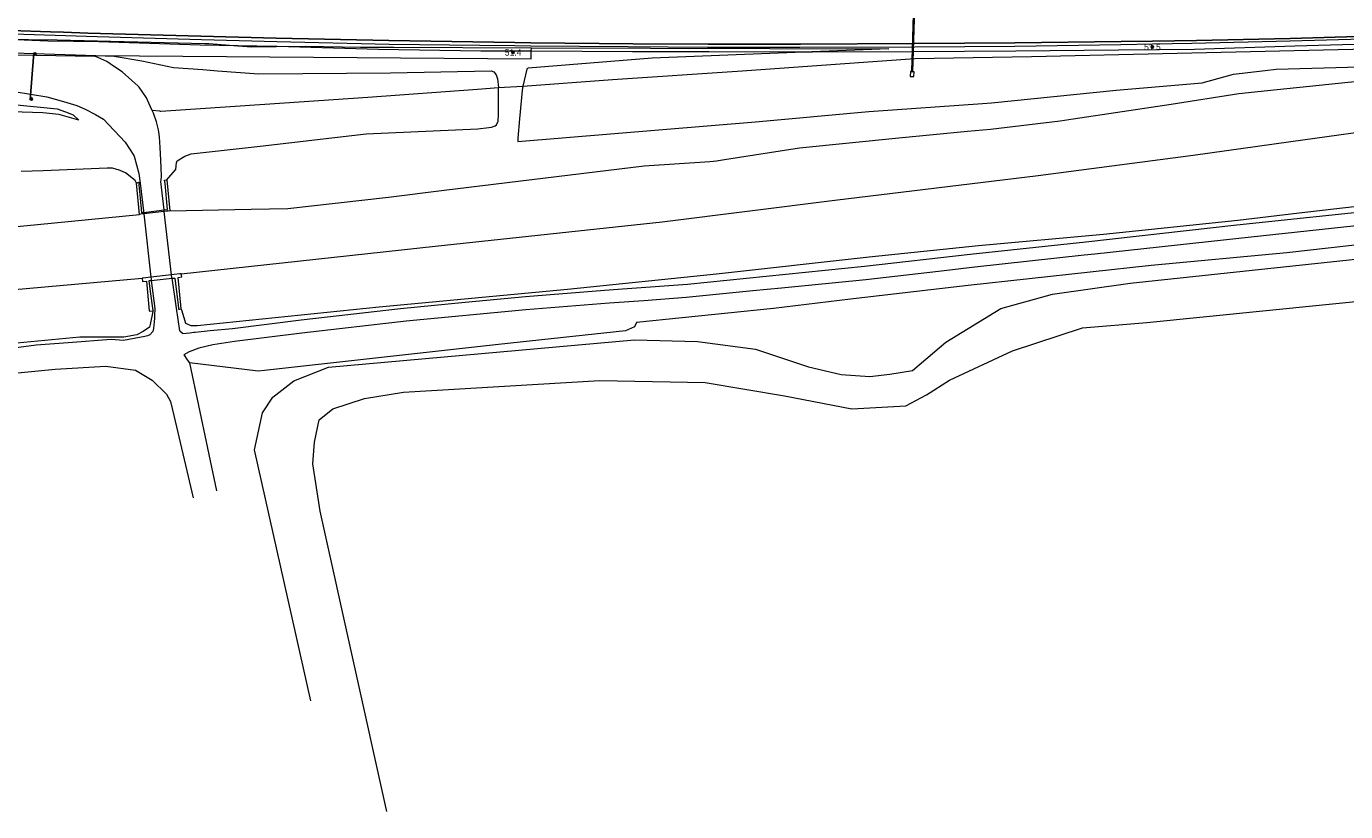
# Model space of a CAD drawing. Header units: metres. Extents: x 169249 to 194689, y 406250 to 412203.
# Tile 437 of 442: x 193852 to 194059, y 411595 to 411718. Entities that reach past the tile are written whole.
import ezdxf
from ezdxf.enums import TextEntityAlignment as Align

# ---------------------------------------------------------------- set-up
doc = ezdxf.new("R2010")
doc.units = ezdxf.units.M
doc.layers.get('0').update_dxf_attribs({"linetype": 'CONTINUOUS'})
for name, color, linetype, lineweight in [('BGT_NLCS_N264$0$B-WE-BV-GELEIDECONSTRUCTIE-G', 252, 'CONTINUOUS', 18), ('BGT_NLCS_N264$0$B-WE-FV-FAUNAPASSAGE-GV', 252, 'CONTINUOUS', 18), ('BGT_NLCS_N264$0$B-WE-FV-GELEIDING_WILDRASTER-G', 252, 'CONTINUOUS', 18), ('BGT_NLCS_N264$0$B-WE-GW-TALUD_KRUIN-G', 252, 'CONTINUOUS', 18), ('BGT_NLCS_N264$0$B-WE-GW-TALUD_TEEN-G', 252, 'CONTINUOUS', 18), ('BGT_NLCS_N264$0$B-WE-GW-WATERGANG_INSTEEK-G', 252, 'CONTINUOUS', 18), ('BGT_NLCS_N264$0$B-WE-GW-WATERGANG_WATERLIJN-G', 252, 'CONTINUOUS', 18), ('BGT_NLCS_N264$0$B-WE-IE-TERREINAFSCHEIDING_KUNSTMATIG_MUUR-G', 252, 'BGT_NLCS_N264$0$IE-TERREINAFSCHEIDING-KUNSTMATIG-DICHT', 18), ('BGT_NLCS_N264$0$B-WE-OG-TOPOGRAFIE_CULTUURSCHEIDING-G', 252, 'CONTINUOUS', 18), ('BGT_NLCS_N264$0$B-WE-OG-TOPOGRAFIE_TERREIN_GROEN-GV', 252, 'CONTINUOUS', 18), ('BGT_NLCS_N264$0$B-WE-OG-TOPOGRAFIE_WEG_BERM-GV', 252, 'CONTINUOUS', 18), ('BGT_NLCS_N264$0$B-WE-OG-TOPOGRAFIE_WEG_RIJWEG-GV', 252, 'CONTINUOUS', 18), ('BGT_NLCS_N264$0$B-WE-OG-TOPOGRAFIE_WEG_RIJWIELPAD-G', 252, 'CONTINUOUS', 18), ('BGT_NLCS_N264$0$B-WE-OG-TOPOGRAFIE_WEG_VERHARD-G', 252, 'CONTINUOUS', 18), ('X-XX-AL-REFERENTIE-G', 7, 'CONTINUOUS', 18)]:
    doc.layers.add(name, color=color, linetype=linetype, lineweight=lineweight)
for name, color, linetype in [('BGT_NLCS_N264$0$B-WE-IE-MEUBILAIR_WEGMEUBILAIR-S', 252, 'CONTINUOUS'), ('BGT_NLCS_N264$0$B-WE-VW-BEWEGWIJZERING_DRAAGCONSTRUCTIE_PORTAAL_POER-G', 252, 'CONTINUOUS'), ('BGT_NLCS_N264$0$B-WE-VW-MARKERING-G', 252, 'CONTINUOUS'), ('BGT_NLCS_N264$0$Label_Puntobject', 252, 'CONTINUOUS')]:
    doc.layers.add(name, color=color, linetype=linetype)
doc.styles.add('BGT_NLCS_N264$0$STANDARD', font='txt')
doc.linetypes.add('BGT_NLCS_N264$0$IE-TERREINAFSCHEIDING-KUNSTMATIG-DICHT', pattern='A,8,-1,[82,NLCS.SHX,S=0.75,R=90,X=0,Y=0],-1', length=10)

# ---------------------------------------------------------------- blocks, each defined once
blk = doc.blocks.new('BGT_NLCS_N264$0$SIE-WEG_PAAL_ALGEMEEN_TYPE_01-SO')
h = blk.add_hatch(color=256)
edge = h.paths.add_edge_path()
edge.add_arc((0, 0), 0.188, 0, 360)
at = {"ltscale": 0.5}
blk.add_circle((0, 0), 0.188, dxfattribs=at)
blk = doc.blocks.new('BGT_NLCS_N264$0$SIE-WEG_PAAL_ALGEMEEN_TYPE_02-SO')
at = {"ltscale": 0.5}
h = blk.add_hatch(color=256, dxfattribs=at)
h.paths.add_polyline_path([(0, 0), (0.1875, 0, 0.41421356), (0, 0.1875)])
h.paths.add_polyline_path([(0, -0.1875), (0, 0), (-0.1875, 0, 0.41421356)])
for p, q in [((-0.1875, 0), (0.1875, 0)), ((0, -0.1875), (0, 0.1875))]:
    blk.add_line(p, q, dxfattribs=at)
blk.add_circle((0, 0), 0.1875, dxfattribs=at)
blk = doc.blocks.new('BGT_NLCS_N264')
at = {"layer": 'BGT_NLCS_N264$0$B-WE-BV-GELEIDECONSTRUCTIE-G'}
blk.add_line((193890.96, 411714.92, 13.15), (193884.92, 411715.04, 13.13), dxfattribs=at)
for points in [[(194318.32, 411732.04, 19.13), (194314.42, 411731.52, 19.1), (194298.43, 411729.98, 18.95), (194282.46, 411728.42, 18.77), (194266.61, 411726.94, 18.66), (194250.58, 411725.62, 18.54), (194234.71, 411724.34, 18.42), (194218.74, 411723.13, 18.3), (194202.69, 411722.02, 18.09), (194186.8, 411720.96, 17.92), (194170.85, 411719.97, 17.74), (194154.85, 411719, 17.5), (194138.85, 411718.2, 17.29), (194122.92, 411717.46, 17.12), (194106.82, 411716.8, 16.91), (194090.88, 411716.18, 16.68), (194074.98, 411715.66, 16.5), (194050.71, 411714.97, 16.09), (194034.97, 411714.48, 15.86), (194023.07, 411714.38, 15.62), (194006.97, 411714.22, 15.33), (193990.84, 411714.11, 14.97), (193975.07, 411714.03, 14.64), (193973.64, 411714.03, 14.62)], [(193884.92, 411715.04, 13.13), (193879.04, 411715.16, 13.11), (193863.1, 411715.68, 13.07), (193855.13, 411715.78, 13.06), (193847.59, 411716.09, 13.05)], [(193930.95, 411714.19, 13.85), (193923.03, 411714.19, 13.7), (193907.01, 411714.47, 13.4), (193891.07, 411714.92, 13.15), (193890.96, 411714.92, 13.15)], [(193973.64, 411714.03, 14.62), (193958.88, 411714.08, 14.38), (193946.83, 411714.11, 14.09), (193931.05, 411714.19, 13.86), (193930.95, 411714.19, 13.85)]]:
    blk.add_polyline3d(points, dxfattribs=at)
at = {"layer": 'BGT_NLCS_N264$0$B-WE-FV-FAUNAPASSAGE-GV'}
blk.add_polyline3d([(193990.58, 411711, 13.95), (193990.82, 411710.98, 13.95), (193991.47, 411732.5, 13.81), (193991.23, 411732.48, 13.75), (193990.58, 411711, 13.95)], dxfattribs=at)
at = {"layer": 'BGT_NLCS_N264$0$B-WE-FV-GELEIDING_WILDRASTER-G'}
blk.add_line((193925.8, 411708.48, 11.78), (193929.62, 411708.71, 12.99), dxfattribs=at)
for points in [[(193929.62, 411708.71, 12.99), (193943.71, 411709.74, 13.48), (193964.01, 411711.11, 13.92), (193991.11, 411713.07, 14.8), (194009.4, 411713.37, 15.27), (194032.26, 411713.89, 15.77), (194062.12, 411714.58, 16.28), (194095.08, 411715.24, 16.86), (194101.41, 411715.45, 16.92), (194120.55, 411716.1, 17.11), (194139.57, 411716.73, 17.29), (194187.76, 411718.23, 17.85), (194195.54, 411718.73, 17.91), (194215.41, 411719.89, 18), (194241.11, 411721.4, 18.18), (194274.11, 411724.05, 18.37)], [(193872.68, 411704.8, 10.96), (193872.86, 411704.81, 10.96), (193889.15, 411705.89, 10.95), (193905.31, 411707, 11.11), (193922.54, 411708.26, 11.54), (193925.8, 411708.48, 11.78)]]:
    blk.add_polyline3d(points, dxfattribs=at)
at = {"layer": 'BGT_NLCS_N264$0$B-WE-GW-TALUD_KRUIN-G'}
for points in [[(193783.09, 411712.32, 12.94), (193786.06, 411710.98, 12.92), (193787.81, 411710.54, 12.86), (193790.14, 411709.95, 12.78), (193792.6, 411709.44, 12.61), (193796.34, 411709.1, 12.52), (193805.94, 411708.8, 12.37), (193807.07, 411708.75, 12.35), (193824.1, 411708.13, 12.02), (193840.32, 411706.82, 11.61), (193841.99, 411706.68, 11.57), (193849.74, 411705.82, 11.32), (193856.61, 411705.14, 11.1), (193857.88, 411704.67, 11.06), (193859.08, 411704.22, 11.02), (193859.98, 411703.4, 10.93)], [(193874.28, 411689.14, 15.65), (193887.04, 411689.39, 15.96), (193892.78, 411689.5, 16.1), (193908.55, 411691.32, 16.21), (193917.29, 411692.39, 16.3), (193948.64, 411696.21, 16.62), (193958.97, 411696.91, 16.62), (193960.03, 411696.99, 16.62), (193961.24, 411697.18, 16.63), (193973.04, 411699.05, 16.81), (193988.59, 411700.62, 16.95), (193999.37, 411701.63, 17.02), (194002.99, 411701.97, 17.05), (194013.91, 411703.26, 17.11), (194015.98, 411703.57, 17.12), (194031.33, 411705.87, 17.15), (194041.95, 411707.54, 17.16), (194046.46, 411708.01, 17.2), (194065.7, 411710.02, 17.36), (194071.96, 411710.25, 17.3), (194080.64, 411710.57, 17.21)], [(193876.05, 411679.27, 15.62), (193915.89, 411683.61, 15.83), (193951.47, 411687.44, 16.14), (193978.58, 411690.81, 16.25), (194010.44, 411694.7, 16.5), (194034.8, 411697.88, 16.29), (194050.11, 411700.01, 16.56), (194084.73, 411704.82, 17.16), (194112.22, 411707.8, 17.34)], [(193929.62, 411708.71, 12.99), (193929.55, 411708.03, 13), (193929.13, 411703.61, 13.07), (193928.86, 411700.56, 12.88), (193928.82, 411700.03, 12.85)], [(193603.34, 411658.72, 14.76), (193628.3, 411660.64, 14.99), (193629.52, 411660.77, 15), (193644.58, 411662.36, 15.09), (193662.5, 411664.24, 15.2), (193674.69, 411665.86, 15.23), (193678.62, 411666.38, 15.24), (193685.07, 411667.02, 15.22), (193709.1, 411669.39, 15.16), (193734.6, 411671.68, 15.34), (193753.61, 411674.07, 15.38), (193776.46, 411676.83, 15.4), (193782.03, 411677.83, 15.43), (193809.17, 411682.67, 15.58), (193869.48, 411688.58, 15.63)], [(193831.69, 411675.17, 15.6), (193869.92, 411678.59, 15.57)]]:
    blk.add_polyline3d(points, dxfattribs=at)
at = {"layer": 'BGT_NLCS_N264$0$B-WE-GW-TALUD_TEEN-G'}
for points in [[(193928.82, 411700.03, 12.85), (193966.12, 411703.14, 13.78), (193983.91, 411704.73, 14.42), (194001.72, 411705.97, 14.79), (194003.16, 411706.07, 14.82), (194022.69, 411708.09, 15.31), (194036.18, 411709.25, 15.76), (194041.1, 411710.59, 15.76), (194046.09, 411711.17, 15.79), (194047.78, 411711.36, 15.8), (194060.85, 411711.76, 16.19), (194065.57, 411712.09, 16.28), (194066.15, 411712.13, 16.29), (194074.78, 411712.75, 16.46), (194083.54, 411711.9, 16.87), (194084.14, 411711.86, 16.88), (194089.57, 411711.47, 16.95)], [(193859.98, 411703.4, 10.93), (193857.08, 411704.2, 10.84), (193856.86, 411704.26, 10.83), (193854.34, 411704.53, 10.81), (193842.89, 411704.9, 10.81), (193831.82, 411705.31, 10.81), (193818.09, 411705.7, 10.78), (193804.02, 411706.05, 10.77), (193788.52, 411706.8, 10.77), (193782.18, 411707.61, 10.77), (193778.32, 411708.81, 10.64), (193777.73, 411709.09, 10.62)], [(193873.81, 411694.02, 10.49), (193874.06, 411694.32, 10.6), (193875.2, 411695.65, 11.1), (193875.2, 411695.67, 11.1), (193875.28, 411696.68, 11.15), (193875.39, 411697.02, 11.17), (193876.59, 411697.72, 11.2), (193877.59, 411698.07, 11.18), (193888.43, 411699.31, 11.1), (193905.03, 411701.21, 10.98), (193922.55, 411702.03, 11.55), (193924.31, 411702.24, 11.56), (193924.74, 411702.29, 11.59), (193925.27, 411702.47, 11.59), (193925.51, 411702.66, 11.6), (193925.73, 411703.14, 11.61), (193925.74, 411703.23, 11.61), (193925.82, 411704.28, 11.62), (193925.8, 411708.02, 11.76), (193925.8, 411708.48, 11.78)], [(193869.02, 411693.51, 10.71), (193868.83, 411693.93, 10.72), (193867.28, 411695.09, 10.69), (193866.2, 411695.59, 10.68), (193865.95, 411695.66, 10.67), (193865.25, 411695.87, 10.67), (193864.45, 411695.84, 10.67), (193854.38, 411695.45, 10.67), (193850.95, 411695.32, 10.67)], [(194107.28, 411695.31, 11.34), (194093.34, 411693.45, 11.32), (194065.48, 411690.4, 11.23), (194051.42, 411688.77, 11.2), (194041.77, 411687.65, 11.18), (194020.73, 411685.46, 11.11), (194001.12, 411683.68, 11.04), (193983.96, 411681.89, 11.13), (193959.99, 411679.2, 11.09), (193936.64, 411676.81, 10.89), (193907.08, 411674.03, 11), (193878.55, 411671.09, 10.96), (193877.63, 411671.11, 10.94), (193876.77, 411671.46, 10.88), (193876.17, 411673.4, 10.7), (193876.06, 411673.76, 10.66)], [(193871.63, 411673.48, 10.63), (193871.6, 411673.34, 10.65), (193871.17, 411671.33, 10.98), (193871.06, 411670.9, 10.99), (193870.07, 411670.21, 10.99), (193869.07, 411669.68, 11.03), (193867.03, 411669.35, 11.03), (193866.11, 411669.35, 11.02), (193860.12, 411669.33, 11.07), (193840.35, 411667.42, 10.96), (193818.22, 411664.66, 10.71), (193798.77, 411662.77, 10.66), (193784.74, 411661.16, 10.69), (193773.99, 411659.13, 10.71), (193741.86, 411655.79, 10.73), (193710.01, 411652.51, 10.68), (193679.15, 411649.36, 10.48), (193648.82, 411645.26, 10.35), (193631.7, 411643.84, 10.23), (193613.42, 411642.31, 10.11), (193610.82, 411642.1, 10.1), (193605.5, 411641.76, 10.07), (193603.34, 411641.56, 10.1)]]:
    blk.add_polyline3d(points, dxfattribs=at)
at = {"layer": 'BGT_NLCS_N264$0$B-WE-GW-WATERGANG_INSTEEK-G'}
blk.add_polyline3d([(193896.35, 411612.29, 10.8), (193887.54, 411651.64, 10.67), (193888.8, 411657.44, 10.79), (193890.41, 411659.93, 10.75), (193893.71, 411662.45, 10.64), (193899.13, 411664.62, 10.58), (193947.15, 411668.93, 10.35), (193957.03, 411668.63, 10.25), (193966.13, 411667.42, 9.89), (193974.44, 411664.67, 9.99), (193979.55, 411663.47, 10.34), (193984.06, 411663.14, 10.28), (193987.18, 411663.51, 10.25), (193990.76, 411664.12, 10.24), (193995.97, 411668.56, 10.7), (194004.62, 411673.85, 10.7), (194012.74, 411676.05, 10.79), (194024.9, 411677.8, 10.89), (194083.3, 411684, 10.89)], dxfattribs=at)
at = {"layer": 'BGT_NLCS_N264$0$B-WE-GW-WATERGANG_WATERLIJN-G'}
blk.add_polyline3d([(193908.3, 411594.88, 8.7), (193897.82, 411642, 8.73), (193896.71, 411649.47, 8.66), (193896.95, 411652.86, 8.68), (193897.66, 411656.36, 8.67), (193899.84, 411658.1, 8.67), (193904.82, 411659.69, 8.67), (193910.9, 411660.72, 8.62), (193941.69, 411662.55, 8.8), (193958.22, 411662.22, 8.73), (193970.66, 411660.11, 8.8), (193981.22, 411658.08, 8.72), (193989.71, 411658.56, 8.8), (193992.94, 411660.26, 8.65), (193996.58, 411662.59, 8.62), (194006.46, 411667.19, 8.54), (194017.44, 411670.8, 8.51), (194027.53, 411671.63, 8.47), (194055.06, 411674.41, 8.72), (194074.89, 411676.41, 8.91)], dxfattribs=at)
at = {"layer": 'BGT_NLCS_N264$0$B-WE-IE-TERREINAFSCHEIDING_KUNSTMATIG_MUUR-G'}
for p, q in [((193869.02, 411693.51, 10.71), (193869.22, 411693.59, 10.6)), ((193869.48, 411688.58, 15.63), (193869.02, 411693.51, 10.71)), ((193873.81, 411694.02, 10.49), (193874.28, 411689.14, 15.65)), ((193870.13, 411688.91, 15.66), (193873.36, 411689.3, 15.67)), ((193873.39, 411689.04, 15.65), (193870.16, 411688.66, 15.63)), ((193869.92, 411678.59, 15.57), (193869.99, 411678.08, 15.47)), ((193874.54, 411679.1, 15.61), (193871.3, 411678.74, 15.58)), ((193871.35, 411678.24, 15.57), (193874.6, 411678.56, 15.6))]:
    blk.add_line(p, q, dxfattribs=at)
for points in [[(193869.22, 411693.59, 10.6), (193869.37, 411693.66, 10.53), (193869.39, 411693.45, 11.69), (193869.4, 411693.24, 12.88), (193869.59, 411691.14, 14.22), (193869.8, 411688.87, 15.66), (193869.84, 411688.88, 15.66), (193870.13, 411688.91, 15.66)], [(193873.36, 411689.3, 15.67), (193873.82, 411689.36, 15.67), (193873.89, 411689.36, 15.67), (193873.51, 411693.46, 13.12), (193873.43, 411693.94, 10.57), (193873.42, 411693.95, 10.53), (193873.44, 411693.95, 10.53), (193873.81, 411694.02, 10.49)], [(193870.16, 411688.66, 15.63), (193869.69, 411688.61, 15.63), (193869.48, 411688.58, 15.63)], [(193874.28, 411689.14, 15.65), (193874.01, 411689.11, 15.65), (193873.85, 411689.09, 15.65), (193873.39, 411689.04, 15.65)], [(193871.3, 411678.74, 15.58), (193870.09, 411678.61, 15.58), (193869.92, 411678.59, 15.57)], [(193869.99, 411678.08, 15.47), (193870.58, 411678.12, 15.49), (193871.04, 411673.45, 12.07), (193871.1, 411673.42, 11), (193871.56, 411673.47, 10.67), (193871.63, 411673.48, 10.63)], [(193871.63, 411673.48, 10.63), (193871.63, 411673.5, 12.29), (193871.23, 411676.51, 14.39), (193871, 411678.21, 15.56), (193871.04, 411678.21, 15.57), (193871.06, 411678.21, 15.57), (193871.35, 411678.24, 15.57)], [(193876.05, 411679.27, 15.62), (193875.84, 411679.24, 15.62), (193874.94, 411679.14, 15.61), (193874.54, 411679.1, 15.61)], [(193874.6, 411678.56, 15.6), (193875, 411678.6, 15.6), (193875.02, 411678.61, 15.6), (193875.57, 411674.37, 12.34), (193875.62, 411673.86, 11.03), (193875.64, 411673.72, 10.66), (193875.78, 411673.73, 10.66), (193876.06, 411673.76, 10.66)], [(193876.06, 411673.76, 10.66), (193875.97, 411674.37, 12.94), (193875.54, 411678.68, 15.57), (193876.12, 411678.77, 15.59), (193876.05, 411679.27, 15.62)]]:
    blk.add_polyline3d(points, dxfattribs=at)
at = {"layer": 'BGT_NLCS_N264$0$B-WE-OG-TOPOGRAFIE_CULTUURSCHEIDING-G'}
blk.add_polyline3d([(194105.23, 411691.34, 11.13), (194108.34, 411691.23, 11.17), (194108.98, 411691, 11.17), (194109.97, 411690.26, 11.17), (194110.23, 411689.81, 11.16), (194110.18, 411689.6, 11.16), (194110.1, 411689.31, 11.16), (194101.15, 411688.53, 11.12), (194092.4, 411687.76, 11.07), (194080.31, 411686.18, 11.04), (194072.61, 411685.18, 11.02), (194049.47, 411682.57, 10.9), (194028.21, 411680.56, 10.9), (193999.49, 411677.42, 10.87), (193981.05, 411675.28, 10.99), (193968.95, 411673.81, 11), (193947.45, 411671.62, 11.02), (193947.13, 411670.94, 11.02), (193945.75, 411670.31, 10.98), (193925.83, 411668.18, 10.86), (193889.09, 411664.11, 10.84), (193888.1, 411664, 10.84), (193877.35, 411665.31, 10.96)], dxfattribs=at)
at = {"layer": 'BGT_NLCS_N264$0$B-WE-OG-TOPOGRAFIE_TERREIN_GROEN-GV'}
blk.add_polyline3d([(193990.58, 411711, 13.95), (193990.44, 411711, 13.95), (193990.4, 411710.24, 13.95), (193990.96, 411710.22, 13.95), (193990.99, 411710.97, 13.95), (193990.82, 411710.98, 13.95), (193990.58, 411711, 13.95)], dxfattribs=at)
at = {"layer": 'BGT_NLCS_N264$0$B-WE-OG-TOPOGRAFIE_WEG_BERM-GV'}
for p, q in [((193862.52, 411713.4, 11.42), (193862.64, 411713.53, 11.48)), ((193930.95, 411714.19, 13.69), (193930.97, 411714.75, 13.69)), ((193872.68, 411704.8, 10.96), (193871.51, 411704.87, 10.97))]:
    blk.add_line(p, q, dxfattribs=at)
for points in [[(193795.99, 411717.94, 13.01), (193813.72, 411715.59, 12.41), (193828.67, 411714.65, 12.02), (193844.94, 411714.11, 11.71), (193862.64, 411713.53, 11.48)], [(193847.59, 411716.09, 12.81), (193856.6, 411715.97, 12.79), (193879.77, 411715.42, 13), (193880.38, 411715.41, 13.01), (193881.68, 411715.3, 13.02), (193884.92, 411715.04, 13.05)], [(193869.24, 411708.74, 11.13), (193868.31, 411709.59, 11.15), (193866.77, 411710.96, 11.27), (193865.44, 411711.84, 11.31), (193864.37, 411712.58, 11.35), (193862.52, 411713.4, 11.42)], [(193862.64, 411713.53, 11.48), (193930.92, 411713.01, 13.69), (193930.95, 411714.19, 13.69)], [(193862.64, 411713.53, 11.48), (193865.51, 411713.44, 11.44), (193869.86, 411712.67, 11.3), (193874.84, 411711.66, 11.12), (193879.46, 411711.31, 11.1), (193881.74, 411711.14, 11.09), (193888.24, 411710.65, 11.06), (193908.87, 411710.81, 11.17), (193924.64, 411711.14, 11.74), (193925.08, 411710.98, 11.76), (193925.45, 411710.49, 11.77), (193925.64, 411709.84, 11.8), (193925.8, 411708.48, 11.78)], [(193884.92, 411715.04, 13.05), (193887.14, 411714.87, 13.08), (193890.96, 411714.92, 13.11)], [(193890.96, 411714.92, 13.11), (193895.53, 411714.99, 13.16), (193904.18, 411714.81, 13.23), (193909.4, 411714.83, 13.21), (193930.97, 411714.75, 13.69)], [(193973.64, 411714.03, 14.51), (193949.94, 411713.09, 13.74), (193930.46, 411711.54, 13.22), (193930.34, 411711.5, 13.22), (193930.27, 411711.4, 13.22), (193929.62, 411708.71, 12.99)], [(193930.97, 411714.75, 13.69), (193987.04, 411714.56, 14.94), (193973.64, 411714.03, 14.51)], [(193871.51, 411704.87, 10.97), (193870.96, 411706.02, 11.01), (193870.6, 411706.89, 11.06), (193869.46, 411708.54, 11.13), (193869.24, 411708.74, 11.13)]]:
    blk.add_polyline3d(points, dxfattribs=at)
at = {"layer": 'BGT_NLCS_N264$0$B-WE-OG-TOPOGRAFIE_WEG_RIJWEG-GV'}
blk.add_polyline3d([(193843.14, 411717.15, 13.12), (193854.62, 411716.79, 13.12), (193862.85, 411716.49, 13.14), (193879.24, 411716.01, 13.18), (193891.04, 411715.72, 13.28), (193908.66, 411715.29, 13.51), (193922.91, 411715.14, 13.79), (193928.38, 411715.08, 13.88), (193930.89, 411715.05, 13.92), (193946.16, 411714.96, 14.23), (193958.61, 411714.85, 14.5), (193973.1, 411714.83, 14.8), (193991.1, 411714.9, 15.12), (194006.79, 411715, 15.45), (194023.45, 411715.27, 15.73), (194028.42, 411715.35, 15.82), (194034.59, 411715.45, 15.93), (194050.02, 411715.8, 16.16), (194076.6, 411716.56, 16.6)], dxfattribs=at)
at = {"layer": 'BGT_NLCS_N264$0$B-WE-OG-TOPOGRAFIE_WEG_RIJWIELPAD-G'}
for points in [[(193875.85, 411670.3, 10.78), (193876.24, 411669.94, 10.82), (193876.27, 411669.92, 10.82), (193877.42, 411670.02, 10.86), (193878.02, 411670.09, 10.88), (193878.25, 411670.12, 10.89), (193880.61, 411670.39, 10.97), (193884.07, 411670.67, 11.02), (193894.85, 411672.06, 11.01), (193910.44, 411673.84, 10.98), (193920.56, 411674.81, 10.98), (193930.04, 411675.71, 10.98), (193942.44, 411676.72, 10.96), (193946, 411676.97, 10.99), (193955.45, 411677.64, 11.05), (193983.22, 411680.48, 10.89), (193999.78, 411682.33, 10.89), (194017.92, 411684.31, 10.95), (194041.63, 411686.93, 11), (194065.51, 411689.48, 11.09)], [(194065.69, 411687.36, 11.04), (194041.95, 411684.83, 10.97), (194032.32, 411683.78, 10.95), (194019.33, 411682.35, 10.91), (194017.66, 411682.17, 10.91), (194000.52, 411680.3, 10.87), (193994.81, 411679.64, 10.86), (193983.43, 411678.34, 10.84), (193970.23, 411677.03, 10.85), (193965.71, 411676.58, 10.86), (193955.24, 411675.54, 10.88), (193948.61, 411675.05, 10.88), (193943.15, 411674.64, 10.88), (193930.12, 411673.59, 10.94), (193911.34, 411671.83, 10.97), (193894.96, 411669.98, 10.97), (193884.41, 411668.66, 10.99), (193881.01, 411668.14, 10.97), (193878.8, 411667.61, 10.94), (193877.28, 411667.01, 10.91), (193876.48, 411666.57, 10.88), (193876.45, 411666.55, 10.88)]]:
    blk.add_polyline3d(points, dxfattribs=at)
at = {"layer": 'BGT_NLCS_N264$0$B-WE-OG-TOPOGRAFIE_WEG_VERHARD-G'}
for p, q in [((193870.16, 411688.66, 10.66), (193871.3, 411678.74, 10.68)), ((193874.54, 411679.1, 10.69), (193873.39, 411689.04, 10.7)), ((193877.35, 411665.31, 10.96), (193881.57, 411645.24, 11.17))]:
    blk.add_line(p, q, dxfattribs=at)
for points in [[(193791.76, 411717.54, 13.03), (193792.38, 411717.43, 12.99), (193797.7, 411716.53, 12.69), (193797.88, 411716.5, 12.68), (193798.89, 411716.33, 12.63), (193803.76, 411715.89, 12.54), (193806.95, 411715.6, 12.48), (193811.16, 411715.34, 12.38), (193823.63, 411714.54, 12.07), (193834.83, 411713.91, 11.78), (193862.52, 411713.4, 11.42)], [(193784.64, 411713.25, 13.01), (193785.13, 411713.05, 13.01), (193785.8, 411712.81, 12.99), (193790.77, 411711.06, 12.88), (193793.25, 411710.22, 12.82), (193797.99, 411710, 12.71), (193813.33, 411709.56, 12.32), (193832.61, 411708.82, 11.78), (193841.17, 411708.36, 11.52), (193849.86, 411707.85, 11.35), (193854.96, 411707.05, 11.21), (193857.56, 411706.33, 11.15), (193859.65, 411705.7, 11.07), (193861, 411705.1, 11.01), (193862.58, 411704.26, 10.98), (193863.85, 411703.51, 10.94), (193867.27, 411699.92, 10.86), (193868.61, 411697.82, 10.73), (193868.63, 411697.79, 10.73), (193868.64, 411697.75, 10.73), (193869.42, 411695.01, 10.68), (193869.59, 411693.49, 10.67), (193870.11, 411689.14, 10.66), (193870.13, 411688.91, 10.66)], [(193873.36, 411689.3, 10.7), (193872.84, 411693.76, 10.7), (193872.85, 411693.75, 10.81), (193872.88, 411693.94, 10.81), (193872.96, 411694.53, 10.82), (193872.89, 411695.88, 10.84), (193872.87, 411697.08, 10.86), (193872.73, 411699.07, 10.88), (193872.62, 411700.75, 10.89), (193872.47, 411701.87, 10.92), (193872.15, 411703.12, 10.95), (193871.7, 411704.46, 10.96), (193871.51, 411704.87, 10.97)], [(193870.13, 411688.91, 10.66), (193870.15, 411688.75, 10.66), (193870.16, 411688.66, 10.66)], [(193873.39, 411689.04, 10.7), (193873.38, 411689.14, 10.7), (193873.36, 411689.3, 10.7)], [(193871.35, 411678.24, 10.68), (193871.9, 411673.8, 10.84), (193871.84, 411672.65, 10.86), (193871.83, 411672.33, 10.86), (193871.81, 411671.75, 10.87), (193871.72, 411670.7, 10.91), (193871.61, 411670.22, 10.93), (193871.1, 411669.67, 10.95), (193870.73, 411669.55, 10.96), (193870.32, 411669.41, 10.97), (193867, 411668.82, 10.99), (193865.05, 411668.95, 11.01), (193858.32, 411668.44, 11), (193853.29, 411668.06, 10.98), (193838.43, 411666.07, 10.83)], [(193871.3, 411678.74, 10.68), (193871.33, 411678.41, 10.68), (193871.35, 411678.24, 10.68), (193871.35, 411678.24, 10.68)], [(193874.6, 411678.56, 10.69), (193874.6, 411678.59, 10.69), (193874.59, 411678.62, 10.69), (193874.54, 411679.1, 10.69)], [(193875.85, 411670.3, 10.78), (193875.31, 411673.86, 10.74), (193874.6, 411678.56, 10.69)], [(193876.45, 411666.55, 10.88), (193876.5, 411666.5, 10.88), (193877, 411665.79, 10.93), (193877.35, 411665.31, 10.96)], [(193835.43, 411662.25, 10.97), (193856.26, 411664.32, 10.98), (193864.23, 411664.78, 10.99), (193868.88, 411664.13, 10.97), (193871.48, 411662.6, 11.03), (193873.71, 411660.37, 11.08), (193874.35, 411659.22, 11.14), (193874.87, 411657.03, 11.16), (193877.9, 411644.1, 11.3)]]:
    blk.add_polyline3d(points, dxfattribs=at)
at = {"layer": 'BGT_NLCS_N264$0$B-WE-VW-BEWEGWIJZERING_DRAAGCONSTRUCTIE_PORTAAL_POER-G', "linetype": 'Continuous'}
blk.add_line((193852.92, 411713.92, 11.42), (193852.36, 411706.58, 11.24), dxfattribs=at)
at = {"layer": 'BGT_NLCS_N264$0$B-WE-VW-MARKERING-G', "linetype": 'Continuous'}
blk.add_polyline3d([(194076.54, 411716.96, 16.61), (194049.99, 411716.17, 16.16), (194035.29, 411715.89, 15.94), (194028.41, 411715.78, 15.83), (194023.48, 411715.71, 15.75), (194006.79, 411715.49, 15.44), (193991.03, 411715.39, 15.17), (193973.18, 411715.31, 14.82), (193958.71, 411715.31, 14.52), (193946.94, 411715.33, 14.26), (193930.9, 411715.5, 13.94), (193928.39, 411715.54, 13.89), (193908.62, 411715.86, 13.53), (193890.94, 411716.25, 13.3), (193879.14, 411716.54, 13.2), (193861.42, 411717.05, 13.15), (193857.57, 411717.21, 13.14), (193855.55, 411717.22, 13.14), (193843.04, 411717.64, 13.13)], dxfattribs=at)
at = {"layer": 'BGT_NLCS_N264$0$B-WE-IE-MEUBILAIR_WEGMEUBILAIR-S', "color": 7}
for name, p in [('BGT_NLCS_N264$0$SIE-WEG_PAAL_ALGEMEEN_TYPE_01-SO', (193853.1, 411713.74, 11.32)), ('BGT_NLCS_N264$0$SIE-WEG_PAAL_ALGEMEEN_TYPE_02-SO', (193928.1, 411714, 13.92)), ('BGT_NLCS_N264$0$SIE-WEG_PAAL_ALGEMEEN_TYPE_02-SO', (194028.39, 411714.84, 15.73)), ('BGT_NLCS_N264$0$SIE-WEG_PAAL_ALGEMEEN_TYPE_01-SO', (193852.55, 411706.7, 11.35))]:
    blk.add_blockref(name, p, dxfattribs=at)
at = {"layer": 'BGT_NLCS_N264$0$Label_Puntobject', "lineweight": 18, "style": 'BGT_NLCS_N264$0$STANDARD'}
for s, p in [('51.5', (194028.39, 411714.84, 15.73)), ('51.4', (193928.1, 411714, 13.92))]:
    blk.add_text(s, height=1, dxfattribs=at).set_placement(p, align=Align.MIDDLE)

msp = doc.modelspace()

# ---------------------------------------------------------------- block references
at = {"layer": 'X-XX-AL-REFERENTIE-G'}
msp.add_blockref('BGT_NLCS_N264', (0, 0), dxfattribs=at)

doc.saveas('drawing.dxf')
